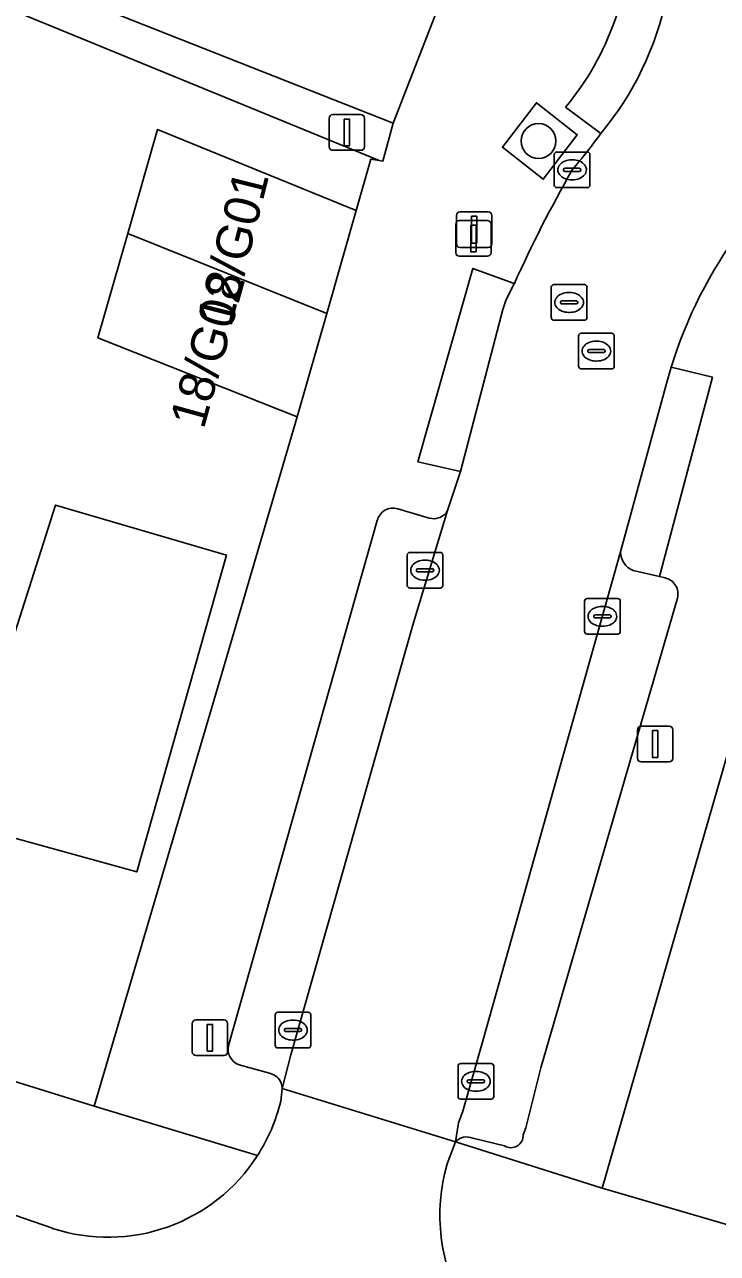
# Model space of a CAD drawing. Extents: x 159716 to 160783, y 383290 to 384031.
# Drawn here: x 160008.61 to 160028.05, y 383507.63 to 383542.1 of the extents above; entities that cross this region are included whole.
import ezdxf

# ---------------------------------------------------------------- set-up
doc = ezdxf.new("R2010")
doc.units = 0
for name, color, linetype in [('IMGEO_Boom', 7, 'Continuous'), ('IMGEO_Erf', 7, 'Continuous'), ('IMGEO_Groenvoorziening', 7, 'Continuous'), ('IMGEO_Hek', 7, 'Continuous'), ('IMGEO_Kolk', 7, 'Continuous'), ('IMGEO_Lichtmast', 7, 'Continuous'), ('IMGEO_Muur', 7, 'Continuous'), ('IMGEO_Pand', 7, 'Continuous'), ('IMGEO_Pand_nummerreeks', 7, 'Continuous'), ('IMGEO_Parkeervlak_open', 7, 'Continuous'), ('IMGEO_Rijbaan_lokaal_open', 7, 'Continuous'), ('IMGEO_Rioolput', 7, 'Continuous'), ('IMGEO_Voetpad_open', 7, 'Continuous')]:
    doc.layers.add(name, color=color, linetype=linetype)

msp = doc.modelspace()

# ---------------------------------------------------------------- linework, layer by layer
at = {"layer": 'IMGEO_Boom'}
msp.add_circle((160023.032, 383538.831), 0.489, dxfattribs=at)
at = {"layer": 'IMGEO_Erf'}
for points in [[(159962.86, 383526.945), (159989.51, 383518.246), (159992.408, 383517.402), (160000, 383515.043), (160010.566, 383511.76), (160014.141, 383523.9), (160016.26, 383531.095), (160010.668, 383533.315), (160011.505, 383536.235), (160012.342, 383539.155), (160017.916, 383536.885), (160018.328, 383538.326), (160018.559, 383538.287), (160018.661, 383538.27), (160018.952, 383539.329), (160005.658, 383544.572), (160007.458, 383549.351), (159979.471, 383560.335)], [(160030.923, 383530.606), (160024.822, 383509.46), (160052.735, 383501.318), (160053.771, 383505.735), (160054.383, 383508.345), (160054.783, 383510.049), (160057.756, 383509.353)], [(160008.339, 383525.036), (160009.479, 383528.619), (160014.278, 383527.216), (160011.757, 383518.334), (160007.138, 383519.604)]]:
    msp.add_lwpolyline(points, dxfattribs=at)
at = {"layer": 'IMGEO_Groenvoorziening'}
msp.add_lwpolyline([(160023.164, 383537.759), (160024.119, 383539.007), (160022.974, 383539.903), (160022.019, 383538.655)], close=True, dxfattribs=at)
at = {"layer": 'IMGEO_Hek'}
msp.add_lwpolyline([(160018.559, 383538.287), (160004.082, 383544.224), (160006.109, 383549.395), (160000, 383551.763)], dxfattribs=at)
at = {"layer": 'IMGEO_Kolk'}
for p, q in [((160023.475, 383537.597), (160023.475, 383538.449)), ((160023.55, 383538.523), (160024.402, 383538.523)), ((160024.476, 383538.449), (160024.476, 383537.597)), ((160023.963, 383538.303), (160023.988, 383538.303)), ((160023.734, 383538.017), (160023.734, 383538.029)), ((160024.172, 383537.98), (160023.774, 383537.98)), ((160023.777, 383538.066), (160024.175, 383538.066)), ((160024.218, 383538.029), (160024.218, 383538.017)), ((160024.402, 383537.523), (160023.55, 383537.523)), ((160023.986, 383537.743), (160023.961, 383537.743)), ((160019.347, 383526.368), (160019.347, 383527.22)), ((160019.422, 383527.294), (160020.274, 383527.294)), ((160020.348, 383527.22), (160020.348, 383526.368)), ((160019.606, 383526.788), (160019.606, 383526.8)), ((160020.044, 383526.751), (160019.646, 383526.751)), ((160019.649, 383526.837), (160020.047, 383526.837)), ((160019.835, 383527.074), (160019.86, 383527.074)), ((160020.09, 383526.8), (160020.09, 383526.788)), ((160019.858, 383526.514), (160019.833, 383526.514)), ((160020.274, 383526.294), (160019.422, 383526.294)), ((160024.325, 383525.074), (160024.325, 383525.926)), ((160024.4, 383526), (160025.252, 383526)), ((160024.813, 383525.78), (160024.838, 383525.78)), ((160025.326, 383525.926), (160025.326, 383525.074)), ((160024.584, 383525.494), (160024.584, 383525.506)), ((160025.022, 383525.457), (160024.624, 383525.457)), ((160024.627, 383525.543), (160025.025, 383525.543)), ((160025.068, 383525.506), (160025.068, 383525.494)), ((160024.836, 383525.22), (160024.811, 383525.22)), ((160025.252, 383525), (160024.4, 383525)), ((160015.716, 383514.395), (160016.568, 383514.395)), ((160015.641, 383513.469), (160015.641, 383514.321)), ((160016.129, 383514.175), (160016.154, 383514.175)), ((160016.642, 383514.321), (160016.642, 383513.469)), ((160015.9, 383513.889), (160015.9, 383513.901)), ((160016.338, 383513.852), (160015.94, 383513.852)), ((160015.943, 383513.938), (160016.341, 383513.938)), ((160016.384, 383513.901), (160016.384, 383513.889)), ((160016.568, 383513.395), (160015.716, 383513.395)), ((160016.152, 383513.615), (160016.127, 383513.615)), ((160020.85, 383512.958), (160021.702, 383512.958)), ((160020.775, 383512.032), (160020.775, 383512.884)), ((160021.263, 383512.738), (160021.288, 383512.738)), ((160021.776, 383512.884), (160021.776, 383512.032)), ((160021.034, 383512.452), (160021.034, 383512.464)), ((160021.472, 383512.415), (160021.074, 383512.415)), ((160021.077, 383512.501), (160021.475, 383512.501)), ((160021.518, 383512.464), (160021.518, 383512.452)), ((160021.702, 383511.958), (160020.85, 383511.958)), ((160021.286, 383512.178), (160021.261, 383512.178))]:
    msp.add_line(p, q, dxfattribs=at)
for points in [[(160023.475, 383537.597), (160023.475, 383538.449)], [(160023.55, 383538.523), (160024.402, 383538.523)], [(160024.476, 383538.449), (160024.476, 383537.597)], [(160024.402, 383537.523), (160023.55, 383537.523)], [(160019.347, 383526.368), (160019.347, 383527.22)], [(160019.422, 383527.294), (160020.274, 383527.294)], [(160020.348, 383527.22), (160020.348, 383526.368)], [(160020.274, 383526.294), (160019.422, 383526.294)], [(160024.325, 383525.074), (160024.325, 383525.926)], [(160024.4, 383526), (160025.252, 383526)], [(160025.326, 383525.926), (160025.326, 383525.074)], [(160025.252, 383525), (160024.4, 383525)], [(160015.716, 383514.395), (160016.568, 383514.395)], [(160015.641, 383513.469), (160015.641, 383514.321)], [(160016.642, 383514.321), (160016.642, 383513.469)], [(160016.568, 383513.395), (160015.716, 383513.395)], [(160020.85, 383512.958), (160021.702, 383512.958)], [(160020.775, 383512.032), (160020.775, 383512.884)], [(160021.776, 383512.884), (160021.776, 383512.032)], [(160021.702, 383511.958), (160020.85, 383511.958)]]:
    msp.add_lwpolyline(points, dxfattribs=at)
for centre, radius, start, end in [((160023.552, 383538.447), 0.0765, 91.552, 178.448), ((160023.552, 383538.447), 0.0765, 91.552, 178.448), ((160024.4, 383538.447), 0.0765, 1.552, 88.448), ((160024.4, 383538.447), 0.0765, 1.552, 88.448), ((160023.774, 383538.026), 0.0403, 85.8775, 175.7526), ((160023.771, 383538.016), 0.0366, 178.938, 274.7102), ((160024.175, 383538.023), 0.043, 264.8664, 352.4533), ((160024.179, 383538.028), 0.0386, 1.7309, 96.639), ((160023.552, 383537.599), 0.0765, 181.552, 268.448), ((160023.552, 383537.599), 0.0765, 181.552, 268.448), ((160024.4, 383537.599), 0.0765, 271.552, 358.448), ((160024.4, 383537.599), 0.0765, 271.552, 358.448), ((160019.424, 383527.218), 0.0765, 91.552, 178.448), ((160019.424, 383527.218), 0.0765, 91.552, 178.448), ((160020.272, 383527.218), 0.0765, 1.552, 88.448), ((160020.272, 383527.218), 0.0765, 1.552, 88.448), ((160019.646, 383526.797), 0.0403, 85.8775, 175.7526), ((160019.643, 383526.787), 0.0366, 178.938, 274.7102), ((160020.047, 383526.794), 0.043, 264.8664, 352.4533), ((160020.051, 383526.799), 0.0386, 1.7309, 96.639), ((160019.424, 383526.37), 0.0765, 181.552, 268.448), ((160019.424, 383526.37), 0.0765, 181.552, 268.448), ((160020.272, 383526.37), 0.0765, 271.552, 358.448), ((160020.272, 383526.37), 0.0765, 271.552, 358.448), ((160024.402, 383525.924), 0.0765, 91.552, 178.448), ((160024.402, 383525.924), 0.0765, 91.552, 178.448), ((160025.25, 383525.924), 0.0765, 1.552, 88.448), ((160025.25, 383525.924), 0.0765, 1.552, 88.448), ((160024.624, 383525.503), 0.0403, 85.8775, 175.7526), ((160024.621, 383525.493), 0.0366, 178.938, 274.7102), ((160025.025, 383525.5), 0.043, 264.8664, 352.4533), ((160025.029, 383525.505), 0.0386, 1.7309, 96.639), ((160024.402, 383525.076), 0.0765, 181.552, 268.448), ((160024.402, 383525.076), 0.0765, 181.552, 268.448), ((160025.25, 383525.076), 0.0765, 271.552, 358.448), ((160025.25, 383525.076), 0.0765, 271.552, 358.448), ((160015.718, 383514.319), 0.0765, 91.552, 178.448), ((160015.718, 383514.319), 0.0765, 91.552, 178.448), ((160016.566, 383514.319), 0.0765, 1.552, 88.448), ((160016.566, 383514.319), 0.0765, 1.552, 88.448), ((160015.94, 383513.898), 0.0403, 85.8775, 175.7526), ((160015.937, 383513.888), 0.0366, 178.938, 274.7102), ((160016.341, 383513.895), 0.043, 264.8664, 352.4533), ((160016.345, 383513.9), 0.0386, 1.7309, 96.639), ((160015.718, 383513.471), 0.0765, 181.552, 268.448), ((160015.718, 383513.471), 0.0765, 181.552, 268.448), ((160016.566, 383513.471), 0.0765, 271.552, 358.448), ((160016.566, 383513.471), 0.0765, 271.552, 358.448), ((160020.852, 383512.882), 0.0765, 91.552, 178.448), ((160020.852, 383512.882), 0.0765, 91.552, 178.448), ((160021.7, 383512.882), 0.0765, 1.552, 88.448), ((160021.7, 383512.882), 0.0765, 1.552, 88.448), ((160021.074, 383512.461), 0.0403, 85.8775, 175.7526), ((160021.071, 383512.451), 0.0366, 178.938, 274.7102), ((160021.475, 383512.458), 0.043, 264.8664, 352.4533), ((160021.479, 383512.463), 0.0386, 1.7309, 96.639), ((160020.852, 383512.034), 0.0765, 181.552, 268.448), ((160020.852, 383512.034), 0.0765, 181.552, 268.448), ((160021.7, 383512.034), 0.0765, 271.552, 358.448), ((160021.7, 383512.034), 0.0765, 271.552, 358.448)]:
    msp.add_arc(centre, radius, start, end, dxfattribs=at)
for centre, major_axis, ratio, start_param, end_param in [((160023.962, 383538.023), (-0.387, 0.002), 0.722429, 4.712389, 7.853982), ((160023.987, 383538.023), (-0.39, 0.002), 0.717154, 1.570796, 4.712389), ((160019.834, 383526.794), (-0.387, 0.002), 0.722429, 4.712389, 7.853982), ((160019.859, 383526.794), (-0.39, 0.002), 0.717154, 1.570796, 4.712389), ((160024.812, 383525.5), (-0.387, 0.002), 0.722429, 4.712389, 7.853982), ((160024.837, 383525.5), (-0.39, 0.002), 0.717154, 1.570796, 4.712389), ((160016.128, 383513.895), (-0.387, 0.002), 0.722429, 4.712389, 7.853982), ((160016.153, 383513.895), (-0.39, 0.002), 0.717154, 1.570796, 4.712389), ((160021.262, 383512.458), (-0.387, 0.002), 0.722429, 4.712389, 7.853982), ((160021.287, 383512.458), (-0.39, 0.002), 0.717154, 1.570796, 4.712389)]:
    msp.add_ellipse(centre, major_axis=major_axis, ratio=ratio, start_param=start_param, end_param=end_param, dxfattribs=at)
at = {"layer": 'IMGEO_Lichtmast'}
for p, q in [((160017.256, 383539.571), (160018.046, 383539.571)), ((160018.046, 383539.571), (160017.256, 383539.571)), ((160017.156, 383538.671), (160017.156, 383539.471)), ((160017.156, 383539.471), (160017.156, 383538.671)), ((160018.146, 383539.471), (160018.146, 383538.671)), ((160018.146, 383538.671), (160018.146, 383539.471)), ((160018.046, 383538.571), (160017.256, 383538.571)), ((160017.256, 383538.571), (160018.046, 383538.571)), ((160020.73, 383535.945), (160020.73, 383536.745)), ((160020.73, 383536.745), (160020.73, 383535.945)), ((160020.83, 383536.845), (160021.62, 383536.845)), ((160021.62, 383536.845), (160020.83, 383536.845)), ((160021.72, 383536.745), (160021.72, 383535.945)), ((160021.72, 383535.945), (160021.72, 383536.745)), ((160020.709, 383535.699), (160020.709, 383536.499)), ((160020.709, 383536.499), (160020.709, 383535.699)), ((160020.809, 383536.599), (160021.599, 383536.599)), ((160021.599, 383536.599), (160020.809, 383536.599)), ((160021.699, 383536.499), (160021.699, 383535.699)), ((160021.699, 383535.699), (160021.699, 383536.499)), ((160021.62, 383535.845), (160020.83, 383535.845)), ((160020.83, 383535.845), (160021.62, 383535.845)), ((160021.599, 383535.599), (160020.809, 383535.599)), ((160020.809, 383535.599), (160021.599, 383535.599)), ((160025.81, 383521.519), (160025.81, 383522.319)), ((160025.81, 383522.319), (160025.81, 383521.519)), ((160025.91, 383522.419), (160026.7, 383522.419)), ((160026.7, 383522.419), (160025.91, 383522.419)), ((160026.8, 383522.319), (160026.8, 383521.519)), ((160026.8, 383521.519), (160026.8, 383522.319)), ((160026.7, 383521.419), (160025.91, 383521.419)), ((160025.91, 383521.419), (160026.7, 383521.419)), ((160013.317, 383513.28), (160013.317, 383514.08)), ((160013.317, 383514.08), (160013.317, 383513.28)), ((160013.417, 383514.18), (160014.207, 383514.18)), ((160014.207, 383514.18), (160013.417, 383514.18)), ((160014.307, 383514.08), (160014.307, 383513.28)), ((160014.307, 383513.28), (160014.307, 383514.08)), ((160014.207, 383513.18), (160013.417, 383513.18)), ((160013.417, 383513.18), (160014.207, 383513.18))]:
    msp.add_line(p, q, dxfattribs=at)
for points in [[(160017.576, 383539.446), (160017.726, 383539.446), (160017.726, 383538.696), (160017.576, 383538.696), (160017.576, 383539.446)], [(160021.129, 383536.474), (160021.279, 383536.474), (160021.279, 383535.724), (160021.129, 383535.724), (160021.129, 383536.474)], [(160021.15, 383536.72), (160021.3, 383536.72), (160021.3, 383535.97), (160021.15, 383535.97), (160021.15, 383536.72)], [(160026.23, 383522.294), (160026.38, 383522.294), (160026.38, 383521.544), (160026.23, 383521.544), (160026.23, 383522.294)], [(160013.737, 383514.055), (160013.887, 383514.055), (160013.887, 383513.305), (160013.737, 383513.305), (160013.737, 383514.055)]]:
    msp.add_lwpolyline(points, dxfattribs=at)
for centre, start, end in [((160017.256, 383539.471), 90, 180), ((160017.256, 383539.471), 90, 180), ((160018.046, 383539.471), 0, 90), ((160018.046, 383539.471), 360, 90), ((160017.256, 383538.671), 180, 270), ((160017.256, 383538.671), 180, 270), ((160018.046, 383538.671), 270, 0), ((160018.046, 383538.671), 270, 0), ((160020.83, 383536.745), 90, 180), ((160020.83, 383536.745), 90, 180), ((160021.62, 383536.745), 0, 90), ((160021.62, 383536.745), 360, 90), ((160020.809, 383536.499), 90, 180), ((160020.809, 383536.499), 90, 180), ((160021.599, 383536.499), 0, 90), ((160021.599, 383536.499), 360, 90), ((160020.809, 383535.699), 180, 270), ((160020.809, 383535.699), 180, 270), ((160020.83, 383535.945), 180, 270), ((160020.83, 383535.945), 180, 270), ((160021.599, 383535.699), 270, 0), ((160021.599, 383535.699), 270, 0), ((160021.62, 383535.945), 270, 0), ((160021.62, 383535.945), 270, 0), ((160025.91, 383522.319), 90, 180), ((160025.91, 383522.319), 90, 180), ((160026.7, 383522.319), 0, 90), ((160026.7, 383522.319), 360, 90), ((160025.91, 383521.519), 180, 270), ((160025.91, 383521.519), 180, 270), ((160026.7, 383521.519), 270, 0), ((160026.7, 383521.519), 270, 0), ((160013.417, 383514.08), 90, 180), ((160013.417, 383514.08), 90, 180), ((160014.207, 383514.08), 0, 90), ((160014.207, 383514.08), 360, 90), ((160013.417, 383513.28), 180, 270), ((160013.417, 383513.28), 180, 270), ((160014.207, 383513.28), 270, 0), ((160014.207, 383513.28), 270, 0)]:
    msp.add_arc(centre, 0.1, start, end, dxfattribs=at)
at = {"layer": 'IMGEO_Muur'}
msp.add_lwpolyline([(160016.26, 383531.095), (160014.141, 383523.9)], dxfattribs=at)
at = {"layer": 'IMGEO_Pand'}
for points in [[(160011.505, 383536.235), (160017.088, 383533.99), (160017.916, 383536.885), (160012.342, 383539.155)], [(160011.505, 383536.235), (160010.668, 383533.315), (160016.26, 383531.095), (160017.088, 383533.99)]]:
    msp.add_lwpolyline(points, close=True, dxfattribs=at)
msp.add_lwpolyline([(160007.138, 383519.604), (160011.757, 383518.334), (160014.278, 383527.216), (160009.479, 383528.619), (160008.339, 383525.036)], dxfattribs=at)
at = {"layer": 'IMGEO_Parkeervlak_open'}
for points in [[(160021.731, 383543.73), (160007.458, 383549.351), (160005.658, 383544.572), (160018.952, 383539.329), (160020.446, 383543.185)], [(160015.842, 383512.26), (160016.083, 383513.205), (160019.512, 383525.286), (160020.481, 383528.471)], [(160019.968, 383528.255), (160019.083, 383528.514)], [(160018.506, 383528.184), (160014.334, 383513.463)], [(160025.336, 383527.308), (160021.468, 383513.596), (160020.904, 383511.625), (160020.788, 383511.29), (160020.706, 383510.759)], [(160026.427, 383526.613), (160025.689, 383526.785)], [(160026.582, 383526.577), (160026.427, 383526.613)], [(160022.603, 383510.956), (160022.676, 383511.152), (160023.099, 383512.839), (160026.931, 383526.01)], [(160014.629, 383512.924), (160015.483, 383512.683)], [(160021.19, 383510.862), (160022.079, 383510.647)]]:
    msp.add_lwpolyline(points, dxfattribs=at)
for centre, radius, start, end in [((160018.948, 383528.08), 0.454, 72.7674, 166.7651), ((160020.09, 383528.682), 0.445, 254.0749, 331.5924), ((160025.891, 383527.302), 0.555, 179.3807, 248.6543), ((160026.485, 383526.126), 0.461, 345.3858, 77.8405), ((160014.774, 383513.353), 0.453, 165.991, 251.3936), ((160015.399, 383512.248), 0.443, 1.5284, 79.1141), ((160021.02, 383510.472), 0.426, 66.4895, 137.5383), ((160022.257, 383510.944), 0.347, 239.1531, 1.9021)]:
    msp.add_arc(centre, radius, start, end, dxfattribs=at)
at = {"layer": 'IMGEO_Rijbaan_lokaal_open'}
for points in [[(160024.96, 383539.263), (160024.78, 383539.039)], [(160022.353, 383534.838), (160022.118, 383534.361), (160022.031, 383534.104), (160020.839, 383529.561), (160020.481, 383528.471), (160019.512, 383525.286), (160016.083, 383513.205), (160015.842, 383512.26), (160020.706, 383510.759), (160020.788, 383511.29), (160020.904, 383511.625), (160021.468, 383513.596), (160025.336, 383527.308), (160026.627, 383532.035), (160026.754, 383532.484)], [(160020.471, 383510.144), (160020.706, 383510.759), (160015.842, 383512.26), (160015.797, 383511.905)], [(160009.395, 383508.336), (160007.241, 383509.083), (160004.672, 383509.787), (160003.952, 383510.001), (160002.575, 383505.538), (160004.483, 383504.953), (160004.861, 383504.837), (160009.098, 383503.537), (160019.997, 383500.196), (160020.634, 383500), (160022.529, 383499.419), (160023.952, 383498.899), (160025.287, 383503.349), (160024.218, 383503.68)]]:
    msp.add_lwpolyline(points, dxfattribs=at)
for centre, radius, start, end in [((160018.026, 383544.652), 8.782, 322.1453, 350.0506), ((160010.005, 383549.905), 18.34, 319.6198, 323.6683), ((160058.421, 383518.465), 39.61, 150.4114, 155.5839), ((160038.815, 383528.78), 12.617, 143.2996, 162.9268), ((160010.978, 383513.057), 4.955, 327.2232, 346.5515), ((160010.954, 383513.064), 4.979, 251.7512, 327.305), ((160025.427, 383508.699), 5.162, 163.7404, 256.459)]:
    msp.add_arc(centre, radius, start, end, dxfattribs=at)
at = {"layer": 'IMGEO_Rioolput'}
for p, q in [((160023.391, 383533.878), (160023.391, 383534.73)), ((160023.466, 383534.804), (160024.318, 383534.804)), ((160024.392, 383534.73), (160024.392, 383533.878)), ((160023.693, 383534.347), (160024.091, 383534.347)), ((160023.879, 383534.584), (160023.904, 383534.584)), ((160023.65, 383534.298), (160023.65, 383534.31)), ((160024.088, 383534.261), (160023.69, 383534.261)), ((160023.902, 383534.024), (160023.877, 383534.024)), ((160024.134, 383534.31), (160024.134, 383534.298)), ((160024.318, 383533.804), (160023.466, 383533.804)), ((160024.156, 383532.514), (160024.156, 383533.366)), ((160024.231, 383533.44), (160025.083, 383533.44)), ((160025.157, 383533.366), (160025.157, 383532.514)), ((160024.415, 383532.934), (160024.415, 383532.946)), ((160024.458, 383532.983), (160024.856, 383532.983)), ((160024.644, 383533.22), (160024.669, 383533.22)), ((160024.899, 383532.946), (160024.899, 383532.934)), ((160024.853, 383532.897), (160024.455, 383532.897)), ((160024.667, 383532.66), (160024.642, 383532.66)), ((160025.083, 383532.44), (160024.231, 383532.44))]:
    msp.add_line(p, q, dxfattribs=at)
for points in [[(160023.391, 383533.878), (160023.391, 383534.73)], [(160023.466, 383534.804), (160024.318, 383534.804)], [(160024.392, 383534.73), (160024.392, 383533.878)], [(160024.318, 383533.804), (160023.466, 383533.804)], [(160024.156, 383532.514), (160024.156, 383533.366)], [(160024.231, 383533.44), (160025.083, 383533.44)], [(160025.157, 383533.366), (160025.157, 383532.514)], [(160025.083, 383532.44), (160024.231, 383532.44)]]:
    msp.add_lwpolyline(points, dxfattribs=at)
for centre, radius, start, end in [((160023.468, 383534.728), 0.0765, 91.552, 178.448), ((160023.468, 383534.728), 0.0765, 91.552, 178.448), ((160024.316, 383534.728), 0.0765, 1.552, 88.448), ((160024.316, 383534.728), 0.0765, 1.552, 88.448), ((160023.69, 383534.307), 0.0403, 85.8775, 175.7526), ((160024.095, 383534.309), 0.0386, 1.7309, 96.639), ((160023.687, 383534.297), 0.0366, 178.938, 274.7102), ((160024.091, 383534.304), 0.043, 264.8664, 352.4533), ((160023.468, 383533.88), 0.0765, 181.552, 268.448), ((160023.468, 383533.88), 0.0765, 181.552, 268.448), ((160024.316, 383533.88), 0.0765, 271.552, 358.448), ((160024.316, 383533.88), 0.0765, 271.552, 358.448), ((160024.233, 383533.364), 0.0765, 91.552, 178.448), ((160024.233, 383533.364), 0.0765, 91.552, 178.448), ((160025.081, 383533.364), 0.0765, 1.552, 88.448), ((160025.081, 383533.364), 0.0765, 1.552, 88.448), ((160024.455, 383532.943), 0.0403, 85.8775, 175.7526), ((160024.452, 383532.933), 0.0366, 178.938, 274.7102), ((160024.856, 383532.94), 0.043, 264.8664, 352.4533), ((160024.86, 383532.945), 0.0386, 1.7309, 96.639), ((160024.233, 383532.516), 0.0765, 181.552, 268.448), ((160024.233, 383532.516), 0.0765, 181.552, 268.448), ((160025.081, 383532.516), 0.0765, 271.552, 358.448), ((160025.081, 383532.516), 0.0765, 271.552, 358.448)]:
    msp.add_arc(centre, radius, start, end, dxfattribs=at)
for centre, major_axis, ratio, start_param, end_param in [((160023.878, 383534.304), (-0.387, 0.002), 0.722429, 4.712389, 7.853982), ((160023.903, 383534.304), (-0.39, 0.002), 0.717154, 1.570796, 4.712389), ((160024.643, 383532.94), (-0.387, 0.002), 0.722429, 4.712389, 7.853982), ((160024.668, 383532.94), (-0.39, 0.002), 0.717154, 1.570796, 4.712389)]:
    msp.add_ellipse(centre, major_axis=major_axis, ratio=ratio, start_param=start_param, end_param=end_param, dxfattribs=at)
at = {"layer": 'IMGEO_Voetpad_open'}
for points in [[(160020.446, 383543.185), (160018.952, 383539.329), (160018.661, 383538.27), (160018.559, 383538.287), (160018.328, 383538.326), (160017.916, 383536.885), (160017.088, 383533.99), (160016.26, 383531.095), (160014.141, 383523.9), (160010.566, 383511.76), (160015.144, 383510.375)], [(160023.788, 383539.78), (160024.63, 383539.151), (160024.78, 383539.039), (160024.96, 383539.263)], [(160024.78, 383539.039), (160024.63, 383539.151), (160023.788, 383539.78)], [(160020.481, 383528.471), (160020.839, 383529.561), (160019.649, 383529.837), (160021.19, 383535.256), (160022.353, 383534.838)], [(160026.754, 383532.484), (160026.627, 383532.035), (160025.336, 383527.308)], [(160025.689, 383526.785), (160026.427, 383526.613), (160027.912, 383532.209), (160026.754, 383532.484)], [(160026.754, 383532.484), (160027.912, 383532.209), (160026.427, 383526.613), (160026.582, 383526.577)], [(160015.144, 383510.375), (160010.566, 383511.76), (160000, 383515.043), (159992.408, 383517.402), (159989.51, 383518.246), (159962.86, 383526.945), (159957.549, 383528.486), (159952.536, 383529.941), (159947.255, 383531.473)], [(160020.706, 383510.759), (160024.822, 383509.46), (160030.923, 383530.606)], [(160019.083, 383528.514), (160019.968, 383528.255)], [(160014.334, 383513.463), (160018.506, 383528.184)], [(160026.931, 383526.01), (160023.099, 383512.839), (160022.676, 383511.152), (160022.603, 383510.956)], [(160015.483, 383512.683), (160014.629, 383512.924)], [(160015.797, 383511.905), (160015.842, 383512.26)], [(160101.544, 383490.395), (160093.463, 383492.298), (160091.079, 383492.832), (160082.411, 383494.873), (160080.57, 383495.297), (160079.077, 383495.669), (160075.028, 383496.679), (160074.787, 383495.652), (160071.598, 383496.4), (160071.406, 383495.583), (160065.323, 383497.009), (160060.461, 383498.149), (160055.301, 383499.358), (160055.451, 383500), (160055.497, 383500.195), (160052.629, 383500.867), (160052.735, 383501.318), (160024.822, 383509.46), (160020.706, 383510.759), (160020.471, 383510.144)], [(160022.079, 383510.647), (160021.19, 383510.862)], [(160003.42, 383510.177), (160003.587, 383510.126), (160003.802, 383510.046), (160003.952, 383510.001), (160004.672, 383509.787), (160007.241, 383509.083), (160009.395, 383508.336)]]:
    msp.add_lwpolyline(points, dxfattribs=at)
for points in [[(160022.974, 383539.903), (160024.119, 383539.007), (160023.164, 383537.759), (160022.019, 383538.655)], [(160022.353, 383534.838), (160021.19, 383535.256), (160019.649, 383529.837), (160020.839, 383529.561), (160022.031, 383534.104), (160022.118, 383534.361)]]:
    msp.add_lwpolyline(points, close=True, dxfattribs=at)
for centre, radius, start, end in [((160017.723, 383544.838), 7.898, 320.1744, 0.5066), ((160017.723, 383544.838), 7.898, 320.1744, 0.5066), ((160018.026, 383544.652), 8.782, 322.1453, 350.0506), ((160010.005, 383549.905), 18.34, 319.6198, 323.6683), ((160058.421, 383518.465), 39.61, 150.4114, 155.5839), ((160038.815, 383528.78), 12.617, 143.2996, 162.9268), ((160018.948, 383528.08), 0.454, 72.7674, 166.7651), ((160020.09, 383528.682), 0.445, 254.0749, 331.5924), ((160025.891, 383527.302), 0.555, 179.3807, 248.6543), ((160026.485, 383526.126), 0.461, 345.3858, 77.8405), ((160014.774, 383513.353), 0.453, 165.991, 251.3936), ((160015.399, 383512.248), 0.443, 1.5284, 79.1141), ((160010.978, 383513.057), 4.955, 327.2232, 346.5515), ((160021.02, 383510.472), 0.426, 66.4895, 137.5383), ((160022.257, 383510.944), 0.347, 239.1531, 1.9021), ((160010.954, 383513.064), 4.979, 251.7512, 327.305), ((160025.427, 383508.699), 5.162, 163.7404, 256.459)]:
    msp.add_arc(centre, radius, start, end, dxfattribs=at)

# ---------------------------------------------------------------- texts
at = {"layer": 'IMGEO_Pand_nummerreeks'}
for s, rotation, p in [('18/G01', 75.9638, (160014.407, 383533.584)), ('18/G02', 74.5388, (160013.637, 383530.724))]:
    msp.add_text(s, height=1, rotation=rotation, dxfattribs=at).set_placement(p)

doc.saveas('drawing.dxf')
